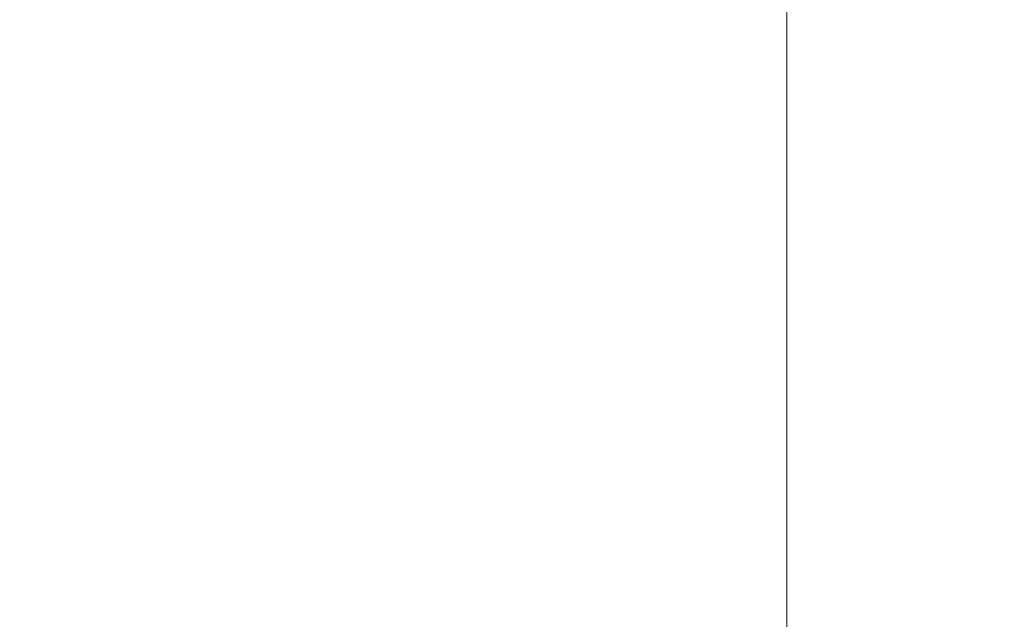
# Model space of a CAD drawing. Header units: millimetres. Extents: x 0 to 658, y -2 to 210.
# Tile 653 of 656: x 104.4165 to 104.496, y 74.6708 to 74.7193. Entities that reach past the tile are written whole.
import ezdxf

# ---------------------------------------------------------------- set-up
doc = ezdxf.new("R2010")
doc.units = ezdxf.units.MM

msp = doc.modelspace()

# ---------------------------------------------------------------- linework, layer by layer
at = {"color": 7, "linetype": 'Continuous', "lineweight": 15}
msp.add_line((104.478466, 73.465486), (104.478466, 76.465486), dxfattribs=at)
for centre, radius in [((104.578466, 75.025486), 0.7), ((104.578466, 75.025486), 0.7), ((104.578466, 75.025486), 0.6), ((104.578466, 75.085486), 0.52), ((104.578466, 75.085486), 0.52)]:
    msp.add_circle(centre, radius, dxfattribs=at)

doc.saveas('drawing.dxf')
